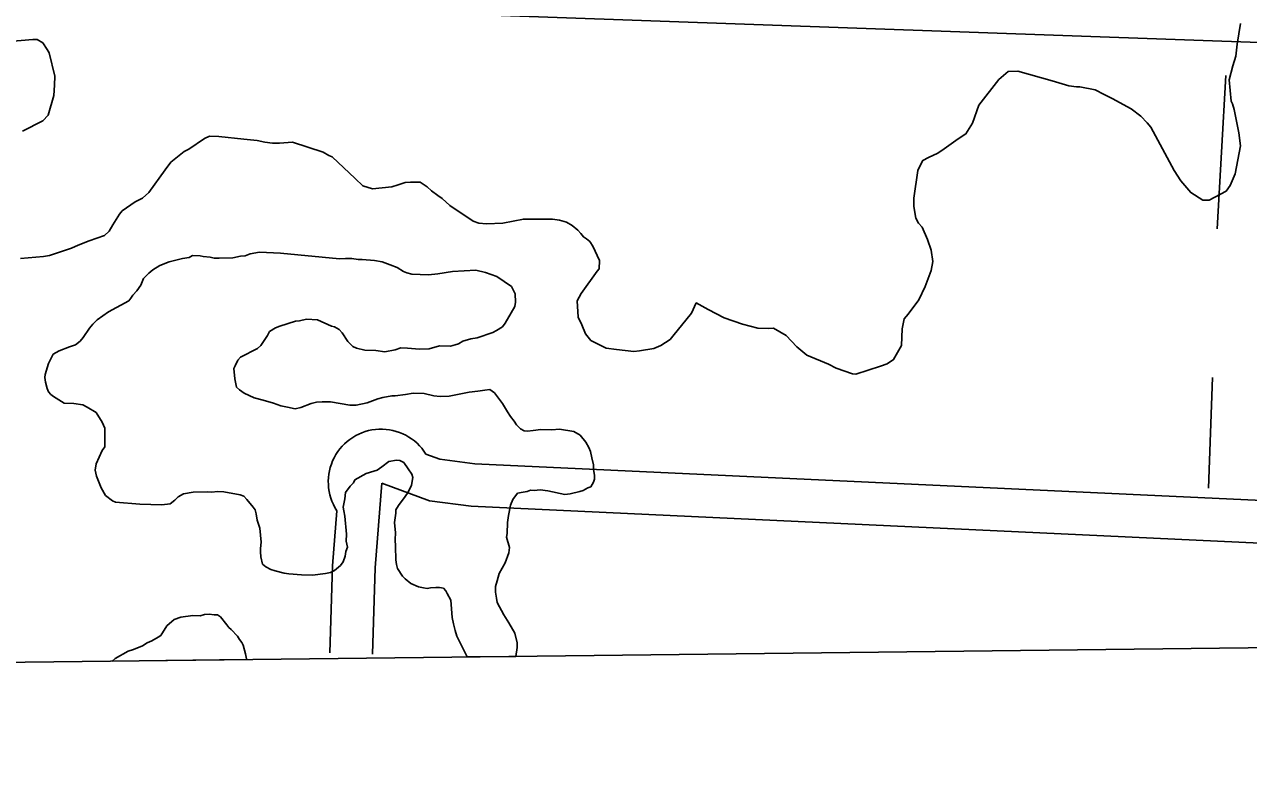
# Model space of a CAD drawing. Extents: x 3677843 to 3715951, y 511991 to 537744.
# Drawn here: x 3704604 to 3705464, y 517593 to 518112 of the extents above; entities that cross this region are included whole.
import ezdxf

# ---------------------------------------------------------------- set-up
doc = ezdxf.new("R2010")
doc.units = 0
for name, color, linetype in [('V-GRID-FRAM', 7, 'Continuous'), ('V-ROAD-CNTR', 7, 'Continuous'), ('V-SITE-VEGE', 7, 'Continuous'), ('V-TOPO-SHOR', 7, 'Continuous')]:
    doc.layers.add(name, color=color, linetype=linetype)

msp = doc.modelspace()

# ---------------------------------------------------------------- linework, layer by layer
at = {"layer": 'V-GRID-FRAM'}
msp.add_lwpolyline([(3681899.57, 535587.09), (3713561.25, 535950.92), (3713778.1, 517769.29), (3682100.56, 517405.29), (3681899.57, 535587.09)], dxfattribs=at)
at = {"layer": 'V-ROAD-CNTR'}
for points in [[(3703869.38, 518158.97), (3704603.68, 518130.57), (3705485.23, 518098.95)], [(3705473.77, 517777.35), (3704920.81, 517803.29), (3704896.1, 517806.48), (3704886.37, 517810.11)], [(3704855.37, 517789.66), (3704850.77, 517730), (3704848.89, 517669.34)], [(3705472.36, 517747.38), (3704918.18, 517773.38), (3704888.84, 517777.17), (3704855.37, 517789.66)], [(3704823.79, 517770.3), (3704820.81, 517731.62), (3704818.9, 517670.27)]]:
    msp.add_lwpolyline(points, dxfattribs=at)
msp.add_arc((3704854.87, 517790.53), 37.09, 31.86903, 213.05511, dxfattribs=at)
at = {"layer": 'V-SITE-VEGE'}
for p, q in [((3704705.89, 517945.17), (3704715.46, 517947.62)), ((3704715.46, 517947.62), (3704720, 517948.41)), ((3704720, 517948.41), (3704722.29, 517949.7)), ((3704722.29, 517949.7), (3704727.71, 517949.56)), ((3704727.71, 517949.56), (3704729.96, 517949.05)), ((3704729.96, 517949.05), (3704734.92, 517948.46)), ((3704734.92, 517948.46), (3704737.62, 517947.94)), ((3704737.62, 517947.94), (3704741.23, 517947.84)), ((3704741.23, 517947.84), (3704750.73, 517948.04)), ((3704750.73, 517948.04), (3704756.19, 517949.25)), ((3704756.19, 517949.25), (3704759.36, 517949.61)), ((3704759.36, 517949.61), (3704763.01, 517950.87)), ((3704763.01, 517950.87), (3704769.38, 517952.06)), ((3704769.38, 517952.06), (3704784.28, 517951.26)), ((3704784.28, 517951.26), (3704825.76, 517947.38)), ((3704825.76, 517947.38), (3704829.84, 517947.73)), ((3704829.84, 517947.73), (3704834.36, 517947.61)), ((3704834.36, 517947.61), (3704838.86, 517947.03)), ((3704838.86, 517947.03), (3704841.58, 517946.96)), ((3704841.58, 517946.96), (3704850.15, 517946.28)), ((3704850.15, 517946.28), (3704855.54, 517945.23)), ((3704687.95, 517933.44), (3704691.67, 517937.41)), ((3704691.67, 517937.41), (3704694.44, 517939.6)), ((3704694.44, 517939.6), (3704699.5, 517942.63)), ((3704699.5, 517942.63), (3704705.89, 517945.17)), ((3704855.54, 517945.23), (3704861.37, 517943.26)), ((3704861.37, 517943.26), (3704866.29, 517941.33)), ((3704866.29, 517941.33), (3704870.73, 517938.49)), ((3704870.73, 517938.49), (3704872.97, 517937.53)), ((3704872.97, 517937.53), (3704876.56, 517936.53)), ((3704894.66, 517936.95), (3704905.1, 517938.48)), ((3704905.1, 517938.48), (3704921.4, 517939.4)), ((3704921.4, 517939.4), (3704928.14, 517937.86)), ((3704928.14, 517937.86), (3704936.2, 517934.93)), ((3704683.2, 517924.98), (3704686.02, 517928.97)), ((3704686.02, 517928.97), (3704687.95, 517933.44)), ((3704876.56, 517936.53), (3704888.31, 517936.21)), ((3704888.31, 517936.21), (3704894.66, 517936.95)), ((3704936.2, 517934.93), (3704946.41, 517927.88)), ((3704678.99, 517919.67), (3704680.4, 517921.89)), ((3704680.4, 517921.89), (3704683.2, 517924.98)), ((3704946.41, 517927.88), (3704948.98, 517922.83)), ((3704948.98, 517922.83), (3704949.28, 517916.95)), ((3704663.36, 517910.14), (3704677.58, 517917.9)), ((3704677.58, 517917.9), (3704678.99, 517919.67)), ((3704948.74, 517913.8), (3704946.36, 517909.34)), ((3704949.28, 517916.95), (3704948.74, 517913.8)), ((3704652.28, 517901.4), (3704655.52, 517904.47)), ((3704655.52, 517904.47), (3704663.36, 517910.14)), ((3704794.75, 517903.46), (3704783.81, 517900.13)), ((3704797.47, 517903.83), (3704794.75, 517903.46)), ((3704802.48, 517905.06), (3704797.47, 517903.83)), ((3704810.14, 517904.4), (3704802.48, 517905.06)), ((3704819.98, 517900.07), (3704810.14, 517904.4)), ((3704946.36, 517909.34), (3704942.1, 517902.22)), ((3704645.7, 517892.08), (3704649.94, 517898.74)), ((3704649.94, 517898.74), (3704652.28, 517901.4)), ((3704776.47, 517896.26), (3704775.04, 517893.58)), ((3704780.61, 517898.86), (3704776.47, 517896.26)), ((3704783.81, 517900.13), (3704780.61, 517898.86)), ((3704822.22, 517899.55), (3704819.98, 517900.07)), ((3704825.33, 517897.66), (3704822.22, 517899.55)), ((3704827.54, 517895.34), (3704825.33, 517897.66)), ((3704831.44, 517889.36), (3704827.54, 517895.34)), ((3704933.34, 517895.67), (3704922.39, 517891.9)), ((3704936.08, 517896.96), (3704933.34, 517895.67)), ((3704940.22, 517899.56), (3704936.08, 517896.96)), ((3704942.1, 517902.22), (3704940.22, 517899.56)), ((3704636.03, 517885.55), (3704640.13, 517886.8)), ((3704640.13, 517886.8), (3704643.37, 517889.43)), ((3704643.37, 517889.43), (3704645.7, 517892.08)), ((3704770.33, 517886.48), (3704768.01, 517884.28)), ((3704775.04, 517893.58), (3704770.33, 517886.48)), ((3704834.96, 517885.65), (3704831.44, 517889.36)), ((3704896.01, 517886.28), (3704888.72, 517884.21)), ((3704903.69, 517886.07), (3704896.01, 517886.28)), ((3704906.88, 517886.89), (3704903.69, 517886.07)), ((3704909.16, 517887.73), (3704906.88, 517886.89)), ((3704912.37, 517889.45), (3704909.16, 517887.73)), ((3704917.84, 517891.12), (3704912.37, 517889.45)), ((3704922.39, 517891.9), (3704917.84, 517891.12)), ((3704621.25, 517873.74), (3704624.59, 517880.43)), ((3704624.59, 517880.43), (3704628.71, 517882.58)), ((3704628.71, 517882.58), (3704636.03, 517885.55)), ((3704756.09, 517878.27), (3704754.23, 517876.06)), ((3704768.01, 517884.28), (3704756.09, 517878.27)), ((3704837.65, 517884.67), (3704834.96, 517885.65)), ((3704843.48, 517883.16), (3704837.65, 517884.67)), ((3704851.17, 517882.96), (3704843.48, 517883.16)), ((3704857.46, 517881.88), (3704851.17, 517882.96)), ((3704864.74, 517883.49), (3704857.46, 517881.88)), ((3704868.85, 517884.74), (3704864.74, 517883.49)), ((3704873.36, 517884.62), (3704868.85, 517884.74)), ((3704881.93, 517883.94), (3704873.36, 517884.62)), ((3704888.72, 517884.21), (3704881.93, 517883.94)), ((3704618.78, 517866.12), (3704621.25, 517873.74)), ((3704752.31, 517872.04), (3704751.36, 517870.26)), ((3704751.36, 517870.26), (3704752.07, 517863)), ((3704754.23, 517876.06), (3704752.31, 517872.04)), ((3704618.72, 517863.86), (3704618.78, 517866.12)), ((3704619.09, 517860.69), (3704618.72, 517863.86)), ((3704620.32, 517856.13), (3704619.09, 517860.69)), ((3704752.07, 517863), (3704753.27, 517857.1)), ((3704621.16, 517853.85), (3704620.32, 517856.13)), ((3704622.92, 517851.99), (3704621.16, 517853.85)), ((3704624.7, 517850.59), (3704622.92, 517851.99)), ((3704753.27, 517857.1), (3704755.48, 517855.23)), ((3704755.48, 517855.23), (3704758.58, 517852.88)), ((3704758.58, 517852.88), (3704765.72, 517849.53)), ((3704864.77, 517850.94), (3704872.04, 517852.1)), ((3704872.04, 517852.1), (3704877.48, 517852.86)), ((3704877.48, 517852.86), (3704885.16, 517852.66)), ((3704885.16, 517852.66), (3704891.91, 517851.12)), ((3704902.75, 517850.83), (3704916.84, 517853.61)), ((3704916.84, 517853.61), (3704922.74, 517854.36)), ((3704922.74, 517854.36), (3704927.73, 517855.13)), ((3704927.73, 517855.13), (3704931.36, 517855.49)), ((3704931.36, 517855.49), (3704934.46, 517853.15)), ((3704934.46, 517853.15), (3704940.14, 517845.76)), ((3704632.25, 517845.87), (3704624.7, 517850.59)), ((3704639.03, 517845.69), (3704632.25, 517845.87)), ((3704645.33, 517844.61), (3704639.03, 517845.69)), ((3704648.46, 517843.17), (3704645.33, 517844.61)), ((3704654.69, 517839.39), (3704648.46, 517843.17)), ((3704765.72, 517849.53), (3704772.01, 517848)), ((3704772.01, 517848), (3704779.19, 517846)), ((3704779.19, 517846), (3704784.57, 517844.05)), ((3704784.57, 517844.05), (3704789.06, 517843.03)), ((3704789.06, 517843.03), (3704794.46, 517841.97)), ((3704794.46, 517841.97), (3704798.55, 517842.77)), ((3704798.55, 517842.77), (3704805.86, 517845.74)), ((3704805.86, 517845.74), (3704809.5, 517846.54)), ((3704809.5, 517846.54), (3704813.58, 517846.89)), ((3704813.58, 517846.89), (3704819.45, 517846.73)), ((3704819.45, 517846.73), (3704832.96, 517844.56)), ((3704832.96, 517844.56), (3704837.47, 517844.44)), ((3704837.47, 517844.44), (3704845.2, 517846.04)), ((3704845.2, 517846.04), (3704852.51, 517849.01)), ((3704852.51, 517849.01), (3704856.15, 517849.82)), ((3704856.15, 517849.82), (3704862.52, 517851)), ((3704862.52, 517851), (3704864.77, 517850.94)), ((3704891.91, 517851.12), (3704896.41, 517850.55)), ((3704896.41, 517850.55), (3704902.75, 517850.83)), ((3704940.14, 517845.76), (3704943.6, 517839.79)), ((3704659.02, 517832.49), (3704654.69, 517839.39)), ((3704943.6, 517839.79), (3704945.77, 517836.57)), ((3704945.77, 517836.57), (3704948.4, 517833.33)), ((3704660.72, 517828.38), (3704659.02, 517832.49)), ((3704660.82, 517815.26), (3704660.72, 517828.38)), ((3704948.4, 517833.33), (3704950.13, 517830.57)), ((3704950.13, 517830.57), (3704952.77, 517827.79)), ((3704952.77, 517827.79), (3704955.44, 517826.36)), ((3704955.44, 517826.36), (3704957.7, 517826.3)), ((3704957.7, 517826.3), (3704961.78, 517826.64)), ((3704961.78, 517826.64), (3704967.23, 517827.4)), ((3704967.23, 517827.4), (3704974.91, 517827.2)), ((3704974.91, 517827.2), (3704980.34, 517827.5)), ((3704980.34, 517827.5), (3704990.24, 517825.88)), ((3704990.24, 517825.88), (3704994.7, 517823.5)), ((3704994.7, 517823.5), (3704998.63, 517818.42)), ((3704998.63, 517818.42), (3705000.79, 517814.75)), ((3704654.62, 517803.22), (3704658.94, 517812.6)), ((3704658.94, 517812.6), (3704660.82, 517815.26)), ((3705000.79, 517814.75), (3705002.08, 517812)), ((3705002.08, 517812), (3705002.86, 517807.46)), ((3704654.05, 517798.72), (3704654.62, 517803.22)), ((3704855.3, 517801.01), (3704852.08, 517798.84)), ((3704860.38, 517804.94), (3704855.3, 517801.01)), ((3704865.82, 517805.7), (3704860.38, 517804.94)), ((3704868.08, 517805.64), (3704865.82, 517805.7)), ((3704870.76, 517804.22), (3704868.08, 517805.64)), ((3704873.8, 517799.61), (3704870.76, 517804.22)), ((3705002.86, 517807.46), (3705004.08, 517802.45)), ((3705004.08, 517802.45), (3705004, 517799.29)), ((3704654.84, 517794.63), (3704654.05, 517798.72)), ((3704658.24, 517786.4), (3704654.84, 517794.63)), ((3704836.52, 517792.02), (3704835.56, 517789.79)), ((3704844.32, 517796.33), (3704836.52, 517792.02)), ((3704849.79, 517797.99), (3704844.32, 517796.33)), ((3704852.08, 517798.84), (3704849.79, 517797.99)), ((3704876.41, 517795.92), (3704873.8, 517799.61)), ((3704876.21, 517788.25), (3704877.25, 517793.64)), ((3704877.25, 517793.64), (3704876.41, 517795.92)), ((3705004, 517799.29), (3705004.79, 517795.2)), ((3705004.72, 517792.49), (3705004.21, 517790.24)), ((3705004.79, 517795.2), (3705004.72, 517792.49)), ((3704661.26, 517780.89), (3704658.24, 517786.4)), ((3704722.81, 517783.31), (3704716, 517782.14)), ((3704733.21, 517783.48), (3704722.81, 517783.31)), ((3704735.92, 517783.41), (3704733.21, 517783.48)), ((3704740, 517783.76), (3704735.92, 517783.41)), ((3704744.52, 517783.64), (3704740, 517783.76)), ((3704755.77, 517781.53), (3704744.52, 517783.64)), ((3704829.95, 517783.15), (3704829.38, 517778.65)), ((3704833.24, 517787.59), (3704829.95, 517783.15)), ((3704835.56, 517789.79), (3704833.24, 517787.59)), ((3704871.92, 517780.22), (3704873.81, 517783.34)), ((3704873.81, 517783.34), (3704876.21, 517788.25)), ((3704950.65, 517782.63), (3704947.37, 517778.2)), ((3704954.74, 517783.43), (3704950.65, 517782.63)), ((3704957.47, 517783.81), (3704954.74, 517783.43)), ((3704959.75, 517784.65), (3704957.47, 517783.81)), ((3704962.46, 517784.58), (3704959.75, 517784.65)), ((3704966.54, 517784.92), (3704962.46, 517784.58)), ((3704971.95, 517784.32), (3704966.54, 517784.92)), ((3704984.09, 517781.74), (3704971.95, 517784.32)), ((3704994.54, 517783.72), (3704987.71, 517782.09)), ((3704996.82, 517784.56), (3704994.54, 517783.72)), ((3705000.03, 517786.29), (3704996.82, 517784.56)), ((3705002.31, 517787.13), (3705000.03, 517786.29)), ((3705004.21, 517790.24), (3705002.31, 517787.13)), ((3704666.13, 517777.15), (3704661.26, 517780.89)), ((3704668.36, 517776.18), (3704666.13, 517777.15)), ((3704685.51, 517774.82), (3704668.36, 517776.18)), ((3704700.87, 517774.41), (3704685.51, 517774.82)), ((3704706.76, 517775.15), (3704700.87, 517774.41)), ((3704710, 517777.78), (3704706.76, 517775.15)), ((3704712.32, 517779.98), (3704710, 517777.78)), ((3704716, 517782.14), (3704712.32, 517779.98)), ((3704758.45, 517780.55), (3704755.77, 517781.53)), ((3704760.65, 517778.23), (3704758.45, 517780.55)), ((3704765.02, 517772.69), (3704760.65, 517778.23)), ((3704829.38, 517778.65), (3704828.32, 517772.8)), ((3704865.34, 517770.9), (3704867.23, 517774.02)), ((3704867.23, 517774.02), (3704871.92, 517780.22)), ((3704945.91, 517774.17), (3704944.36, 517766.98)), ((3704947.37, 517778.2), (3704945.91, 517774.17)), ((3704987.71, 517782.09), (3704984.09, 517781.74)), ((3704766.33, 517770.84), (3704765.02, 517772.69)), ((3704767.16, 517768.11), (3704766.33, 517770.84)), ((3704767.94, 517763.57), (3704767.16, 517768.11)), ((3704828.32, 517772.8), (3704828.7, 517770.08)), ((3704828.7, 517770.08), (3704829.51, 517766.44)), ((3704829.51, 517766.44), (3704830.52, 517753.75)), ((3704864.2, 517761.89), (3704865.28, 517768.64)), ((3704865.28, 517768.64), (3704865.34, 517770.9)), ((3704944.36, 517766.98), (3704943.77, 517762.02)), ((3704769.6, 517758.1), (3704767.94, 517763.57)), ((3704770.69, 517748.12), (3704769.6, 517758.1)), ((3704864.91, 517754.64), (3704864.2, 517761.89)), ((3704943.77, 517762.02), (3704943.57, 517754.34)), ((3704830.52, 517753.75), (3704830.39, 517748.78)), ((3704830.39, 517748.78), (3704831.18, 517744.69)), ((3704864.79, 517750.12), (3704864.91, 517754.64)), ((3704865.1, 517745.14), (3704864.79, 517750.12)), ((3704943.57, 517754.34), (3704943.04, 517751.64)), ((3704943.04, 517751.64), (3704945.11, 517744.35)), ((3704770.06, 517741.36), (3704770.12, 517743.61)), ((3704770.41, 517737.73), (3704770.06, 517741.36)), ((3704770.12, 517743.61), (3704770.69, 517748.12)), ((3704830.2, 517741.55), (3704829.66, 517738.4)), ((3704831.18, 517744.69), (3704830.2, 517741.55)), ((3704865.3, 517735.64), (3704865.1, 517745.14)), ((3704944.56, 517740.75), (3704942.11, 517733.58)), ((3704945.11, 517744.35), (3704944.56, 517740.75)), ((3704771.64, 517732.72), (3704770.41, 517737.73)), ((3704773.85, 517730.86), (3704771.64, 517732.72)), ((3704826.31, 517731.71), (3704822.15, 517728.21)), ((3704828.19, 517734.37), (3704826.31, 517731.71)), ((3704829.66, 517738.4), (3704828.19, 517734.37)), ((3704865.67, 517732.47), (3704865.3, 517735.64)), ((3704866.5, 517729.73), (3704865.67, 517732.47)), ((3704942.11, 517733.58), (3704937.83, 517726.01)), ((3704777.41, 517728.95), (3704773.85, 517730.86)), ((3704780.55, 517727.96), (3704777.41, 517728.95)), ((3704786.84, 517726.44), (3704780.55, 517727.96)), ((3704789.99, 517725.9), (3704786.84, 517726.44)), ((3704799.01, 517725.21), (3704789.99, 517725.9)), ((3704806.69, 517725), (3704799.01, 517725.21)), ((3704815.77, 517726.12), (3704806.69, 517725)), ((3704819.4, 517726.92), (3704815.77, 517726.12)), ((3704822.15, 517728.21), (3704819.4, 517726.92)), ((3704869.97, 517724.21), (3704866.5, 517729.73)), ((3704871.73, 517722.36), (3704869.97, 517724.21)), ((3704937.83, 517726.01), (3704936.35, 517721.08)), ((3704875.71, 517719.08), (3704871.73, 517722.36)), ((3704881.07, 517716.68), (3704875.71, 517719.08)), ((3704884.67, 517716.13), (3704881.07, 517716.68)), ((3704887.37, 517715.61), (3704884.67, 517716.13)), ((3704889.64, 517716), (3704887.37, 517715.61)), ((3704893.27, 517716.35), (3704889.64, 517716)), ((3704895.98, 517716.28), (3704893.27, 517716.35)), ((3704898.68, 517715.76), (3704895.98, 517716.28)), ((3704900.44, 517713.9), (3704898.68, 517715.76)), ((3704901.29, 517712.07), (3704900.44, 517713.9)), ((3704935.33, 517717.04), (3704935.23, 517712.97)), ((3704936.35, 517721.08), (3704935.33, 517717.04)), ((3704903.88, 517707.48), (3704901.29, 517712.07)), ((3704904.91, 517695.24), (3704903.88, 517707.48)), ((3704935.23, 517712.97), (3704936.02, 517708.88)), ((3704936.02, 517708.88), (3704936.39, 517705.7)), ((3704936.39, 517705.7), (3704941.12, 517696.99)), ((3704727.71, 517696.38), (3704730.9, 517697.2)), ((3704730.9, 517697.2), (3704734.07, 517697.56)), ((3704734.07, 517697.56), (3704737.68, 517697.01)), ((3704737.68, 517697.01), (3704739.94, 517696.95)), ((3704739.94, 517696.95), (3704742.16, 517695.54)), ((3704941.12, 517696.99), (3704944.59, 517691.47)), ((3704700.22, 517682.64), (3704704.47, 517689.31)), ((3704704.47, 517689.31), (3704709.56, 517693.7)), ((3704709.56, 517693.7), (3704714.12, 517695.38)), ((3704714.12, 517695.38), (3704722.74, 517696.51)), ((3704722.74, 517696.51), (3704727.71, 517696.38)), ((3704742.16, 517695.54), (3704746.53, 517689.99)), ((3704746.53, 517689.99), (3704747.84, 517688.15)), ((3704747.84, 517688.15), (3704749.61, 517686.74)), ((3704905.69, 517690.7), (3704904.91, 517695.24)), ((3704906.93, 517686.15), (3704905.69, 517690.7)), ((3704944.59, 517691.47), (3704948.92, 517684.12)), ((3704693.78, 517678.75), (3704698.38, 517681.34)), ((3704698.38, 517681.34), (3704700.22, 517682.64)), ((3704749.61, 517686.74), (3704754, 517682.11)), ((3704754, 517682.11), (3704755.3, 517679.81)), ((3704755.3, 517679.81), (3704757.05, 517677.51)), ((3704908.17, 517682.05), (3704906.93, 517686.15)), ((3704915.36, 517667.45), (3704908.17, 517682.05)), ((3704948.92, 517684.12), (3704950.54, 517677.3)), ((3704668.13, 517666.32), (3704677.31, 517671.5)), ((3704677.31, 517671.5), (3704680.97, 517672.76)), ((3704680.97, 517672.76), (3704687.36, 517675.3)), ((3704687.36, 517675.3), (3704690.59, 517677.48)), ((3704690.59, 517677.48), (3704693.78, 517678.75)), ((3704757.05, 517677.51), (3704757.9, 517675.67)), ((3704757.9, 517675.67), (3704759.55, 517669.75)), ((3704950.46, 517674.13), (3704949.55, 517667.84)), ((3704950.54, 517677.3), (3704950.46, 517674.13)), ((3704665.93, 517664.58), (3704668.13, 517666.32)), ((3704760.42, 517665.67), (3704665.93, 517664.58)), ((3704759.55, 517669.75), (3704760.36, 517666.11)), ((3704760.36, 517666.11), (3704760.42, 517665.67)), ((3704949.55, 517667.84), (3704915.36, 517667.45))]:
    msp.add_line(p, q, dxfattribs=at)
for points in [[(3705458.6, 518112.79), (3705456.4, 518098.39), (3705455.27, 518089.83), (3705453.28, 518083.1), (3705450.75, 518073.22), (3705452.16, 518058.26), (3705453.02, 518056.43), (3705454.26, 518052.33), (3705457.44, 518035.97), (3705458.56, 518026.89), (3705454.86, 518007.1), (3705451.48, 517999.05), (3705448.66, 517995.06), (3705436.73, 517988.6), (3705432.21, 517988.72), (3705423.76, 517993.92), (3705416.75, 518002.24), (3705411.98, 518009.61), (3705395.61, 518039.88), (3705392.98, 518043.12), (3705388.58, 518047.76), (3705381.94, 518052.91), (3705368.57, 518060.05), (3705362.77, 518062.92), (3705356.53, 518066.25), (3705345.73, 518068.35), (3705343.47, 518068.41), (3705338.06, 518069), (3705326.4, 518072.48), (3705302.18, 518079.46), (3705295.39, 518079.19), (3705288.9, 518073.48), (3705274.85, 518055.33), (3705270.45, 518042.79), (3705265.73, 518035.23), (3705260.21, 518031.76), (3705250.52, 518024.78), (3705245.93, 518021.74), (3705239.52, 518018.75), (3705235.39, 518016.6), (3705233, 518011.69), (3705232.03, 518009.45), (3705229.25, 517990.09), (3705229.09, 517984.21), (3705230.68, 517976.03), (3705232.39, 517972.37), (3705235.03, 517969.59), (3705238.87, 517960.89), (3705241.39, 517953.59), (3705242.52, 517945.42), (3705241.45, 517939.12), (3705237.08, 517927.94), (3705232.76, 517918.56), (3705225.25, 517908.36), (3705222.46, 517905.27), (3705220.91, 517898.08), (3705220.6, 517886.34), (3705214.91, 517876.54), (3705210.31, 517873.5), (3705205.74, 517871.81), (3705188.42, 517866.4), (3705186.16, 517866.46), (3705174.5, 517870.39), (3705169.16, 517873.24), (3705153.95, 517879.53), (3705146.88, 517885.6), (3705139.41, 517893.48), (3705130.5, 517898.69), (3705127.33, 517898.33), (3705119.65, 517898.53), (3705108.88, 517901.53), (3705095.89, 517905.95), (3705084.74, 517911.67), (3705076.27, 517916.42), (3705072.92, 517909.28), (3705059.82, 517892.9), (3705057.95, 517890.69), (3705051.51, 517886.34), (3705046.48, 517884.22), (3705036.49, 517882.67), (3705032.41, 517882.33), (3705020.23, 517883.56), (3705013.03, 517884.66), (3705002.32, 517889.92), (3704998.38, 517894.55), (3704995.83, 517900.94), (3704993.27, 517906.44)], [(3704602.98, 518037.16), (3704617.2, 518044.46), (3704620.92, 518048.43), (3704624.91, 518062.34), (3704625.55, 518069.55), (3704625.72, 518075.88), (3704621.64, 518092.26), (3704620.35, 518094.56), (3704617.3, 518099.16), (3704613.3, 518101.53), (3704610.14, 518101.62), (3704593.82, 518100.24)], [(3704993.27, 517906.44), (3704992.67, 517917.76), (3704995.52, 517923.11), (3705006.79, 517938.63), (3705008.2, 517940.4), (3705008.35, 517946.27), (3705003.65, 517956.35), (3705001.48, 517959.57), (3704999.27, 517961.43), (3704997.04, 517962.85), (3704995.29, 517965.16), (3704993.1, 517967.48), (3704989.12, 517970.75), (3704985.11, 517973.12), (3704980.18, 517974.61), (3704975.22, 517975.19), (3704969.35, 517975.35), (3704954.88, 517975.28), (3704940.33, 517972.51), (3704929.02, 517971.91), (3704923.61, 517972.5), (3704919.58, 517973.97), (3704903.14, 517984.81), (3704897.85, 517989.92), (3704894.74, 517991.81), (3704890.3, 517995.1), (3704887.21, 517997.9), (3704882.33, 518001.19), (3704875.55, 518001.37), (3704871.92, 518001.02), (3704866.91, 517999.34), (3704862.35, 517998.11), (3704848.75, 517996.66), (3704842.02, 517998.65), (3704836.73, 518003.77), (3704820.42, 518019.12), (3704818.18, 518020.09), (3704814.18, 518022.45), (3704792.66, 518029.36), (3704783.6, 518028.7), (3704778.63, 518028.83), (3704773.22, 518029.43), (3704767.83, 518030.48), (3704758.36, 518031.64), (3704740.78, 518033.46), (3704734.45, 518033.63), (3704730.79, 518031.92), (3704719.74, 518024.53), (3704716.53, 518022.81), (3704707.29, 518015.37), (3704703.08, 518010.06), (3704691.8, 517994.09), (3704687.17, 517990.14), (3704682.13, 517987.56), (3704672.91, 517981.03), (3704671.04, 517978.82), (3704666.32, 517971.26), (3704663.94, 517966.8), (3704660.69, 517963.72), (3704649.74, 517959.95), (3704641.98, 517956.99), (3704637.4, 517954.85), (3704621.89, 517949.84), (3704617.8, 517949.05), (3704601.49, 517947.68)]]:
    msp.add_lwpolyline(points, dxfattribs=at)
at = {"layer": 'V-TOPO-SHOR'}
for p, q in [((3705442.37, 517968.54), (3705448.44, 518076.21)), ((3705438.92, 517863.97), (3705436.19, 517786.11))]:
    msp.add_line(p, q, dxfattribs=at)

doc.saveas('drawing.dxf')
